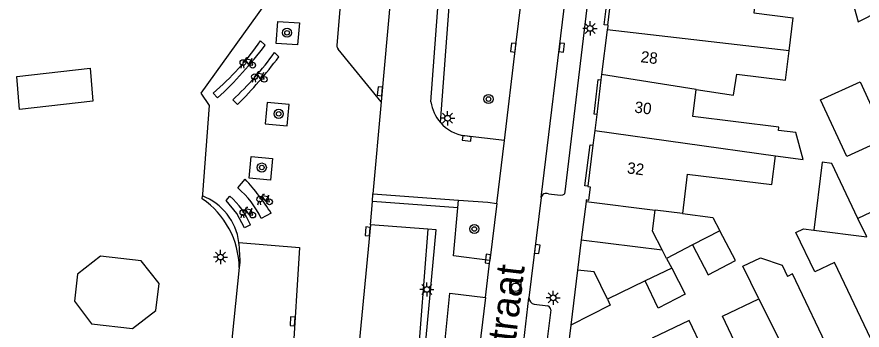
# Model space of a CAD drawing. Extents: x 132998 to 136004, y 396998 to 398512.
# Drawn here: x 134173.8 to 134248, y 397282 to 397309.5 of the extents above; entities that cross this region are included whole.
import ezdxf

# ---------------------------------------------------------------- set-up
doc = ezdxf.new("R2010")
doc.units = 0
for name, color, linetype in [('gg-afsc-erfafscheiding', 7, 'Continuous'), ('gg-afsc-hekwerk', 7, 'Continuous'), ('gg-afsc-muur', 7, 'Continuous'), ('gg-anno-huisnummerreeks BGT', 7, 'Continuous'), ('gg-anno-openbare ruimte label', 7, 'Continuous'), ('gg-bbg-bijgebouw', 7, 'Continuous'), ('gg-bbg-gedigitaliseerde bebouwing', 7, 'Continuous'), ('gg-bbg-gedigitaliseerde bijgebouw', 7, 'Continuous'), ('gg-bbg-hoofdgebouw', 7, 'Continuous'), ('gg-bbg-luifel en loopbrug', 7, 'Continuous'), ('gg-bbg-tussenscheiding', 7, 'Continuous'), ('gg-knt-verharding', 7, 'Continuous'), ('gg-knt-verharding nz', 7, 'Continuous'), ('gt-grn-groengrens', 7, 'Continuous'), ('gt-grn-vlakafsluiter', 7, 'Continuous'), ('gt-symb-boom', 7, 'Continuous'), ('gt-symb-fietsenrek', 7, 'Continuous'), ('gt-symb-kolk', 7, 'Continuous'), ('gt-symb-lichtmast', 7, 'Continuous'), ('gt-symb-rioolschacht', 7, 'Continuous')]:
    doc.layers.add(name, color=color, linetype=linetype)

# ---------------------------------------------------------------- blocks, each defined once
blk = doc.blocks.new('gt0-FREK')
at = {"layer": 'gt-symb-fietsenrek'}
for p, q in [((0.259, 0.762), (0.294, 0.823)), ((0.54, 0.335), (0.259, 0.762)), ((0.294, 0.823), (0.767, 0.714)), ((0.757, 0.841), (0.866, 0.816)), ((0.767, 0.714), (0.84, 0.822)), ((0.767, 0.714), (0.54, 0.335)), ((0.895, 0.252), (0.767, 0.714))]:
    blk.add_line(p, q, dxfattribs=at)
for points in [[(0.036, 0.476), (0.228, 0.708), (0.259, 0.762)], [(0.294, 0.823), (0.36, 0.937), (0.452, 0.935)], [(-0.124, 0), (-0.047, 0.312), (0.053, 0.312), (0.12, 0)], [(0.54, 0.335), (0.555, 0.305), (0.895, 0.252)]]:
    blk.add_lwpolyline(points, dxfattribs=at)
for centre in [(0.036, 0.476), (0.895, 0.252)]:
    blk.add_circle(centre, 0.252, dxfattribs=at)
blk = doc.blocks.new('gt0-BOOM')
at = {"layer": 'gt-symb-boom'}
for radius in [0.4, 0.2]:
    blk.add_circle((0, 0), radius, dxfattribs=at)
blk = doc.blocks.new('gt0-LMAST')
at = {"layer": 'gt-symb-lichtmast'}
for p, q in [((-0.182, 0.173), (-0.447, 0.438)), ((-0.005, 0.246), (-0.005, 0.621)), ((0.172, 0.173), (0.437, 0.438)), ((-0.255, -0.004), (-0.63, -0.004)), ((-0.182, -0.181), (-0.447, -0.446)), ((-0.005, -0.254), (-0.005, -0.629)), ((0.437, -0.446), (0.172, -0.181)), ((0.245, -0.004), (0.62, -0.004))]:
    blk.add_line(p, q, dxfattribs=at)
blk.add_circle((-0.005, -0.004), 0.25, dxfattribs=at)
blk = doc.blocks.new('gt0-KOLK')
at = {"layer": 'gt-symb-kolk'}
blk.add_lwpolyline([(0, 0), (0.375, 0), (0.375, 0.4), (-0.375, 0.4), (-0.375, 0), (0, 0)], dxfattribs=at)
blk = doc.blocks.new('gt0-RS')
at = {"layer": 'gt-symb-rioolschacht'}
blk.add_lwpolyline([(-0.5, -0.5), (0.5, -0.5), (0.5, 0.5), (-0.5, 0.5)], close=True, dxfattribs=at)
blk.add_circle((0, 0), 0.375, dxfattribs=at)

msp = doc.modelspace()

# ---------------------------------------------------------------- linework, layer by layer
at = {"layer": 'gg-afsc-erfafscheiding'}
msp.add_arc((134185.89, 397287.403), 7.442, 0.81088, 55.64682, dxfattribs=at)
at = {"layer": 'gg-afsc-hekwerk'}
msp.add_lwpolyline([(134189.972, 397302.834), (134190.697, 397301.762), (134190.098, 397293.971)], dxfattribs=at)
at = {"layer": 'gg-afsc-muur'}
msp.add_line((134222.404, 397282.461), (134221.714, 397276.686), dxfattribs=at)
at = {"layer": 'gg-bbg-bijgebouw'}
for p, q in [((134223.742, 397293.321), (134223.326, 397289.943)), ((134223.326, 397289.943), (134223, 397287.293)), ((134223, 397287.293), (134222.404, 397282.461))]:
    msp.add_line(p, q, dxfattribs=at)
for points in [[(134174.05, 397301.39), (134173.832, 397304.299), (134180.265, 397305.041), (134180.483, 397302.132), (134174.05, 397301.39)], [(134179.146, 397286.941), (134178.871, 397284.551), (134180.375, 397282.563), (134183.961, 397282.15), (134186.021, 397283.756), (134186.318, 397286.112), (134184.736, 397288.095), (134181.15, 397288.508), (134179.146, 397286.941)]]:
    msp.add_lwpolyline(points, dxfattribs=at)
at = {"layer": 'gg-bbg-gedigitaliseerde bebouwing'}
for p, q in [((134241.553, 397306.546), (134241.909, 397309.455)), ((134232.623, 397295.716), (134232.198, 397292.254))]:
    msp.add_line(p, q, dxfattribs=at)
for points in [[(134236.971, 397304.49), (134241.238, 397303.968), (134241.553, 397306.546)], [(134233.405, 397303.166), (134236.684, 397302.653), (134236.971, 397304.49)], [(134240.358, 397297.337), (134242.784, 397296.999), (134242.15, 397299.368), (134240.629, 397299.553), (134240.665, 397299.85), (134233.112, 397300.772), (134233.405, 397303.166)], [(134232.623, 397295.716), (134240.049, 397294.808), (134240.358, 397297.337)], [(134251.467, 397290.785), (134250.347, 397293.14), (134247.592, 397291.83)], [(134245.524, 397287.958), (134243.802, 397287.139), (134242.156, 397290.601), (134242.816, 397290.915), (134243.724, 397290.8)], [(134238.9, 397284.775), (134237.493, 397287.625), (134239.051, 397288.366), (134240.934, 397287.717), (134241.399, 397286.738)], [(134247.365, 397280.626), (134248.707, 397281.265), (134245.524, 397287.958)], [(134245.321, 397279.654), (134241.851, 397286.953), (134241.399, 397286.738)], [(134237.104, 397275.66), (134238.904, 397276.516), (134235.7, 397283.253), (134238.9, 397284.775)], [(134236.39, 397275.321), (134232.799, 397282.873), (134229.548, 397281.327), (134229.977, 397280.424)]]:
    msp.add_lwpolyline(points, dxfattribs=at)
at = {"layer": 'gg-bbg-gedigitaliseerde bijgebouw'}
for p, q in [((134235.471, 397290.75), (134233.081, 397289.506)), ((134233.081, 397289.506), (134230.809, 397288.323)), ((134230.809, 397288.323), (134231.259, 397287.46)), ((134231.259, 397287.46), (134228.926, 397286.337)), ((134228.926, 397286.337), (134225.613, 397284.742))]:
    msp.add_line(p, q, dxfattribs=at)
for points in [[(134247.592, 397291.83), (134245.294, 397296.662), (134244.458, 397296.765), (134243.724, 397290.8)], [(134232.198, 397292.254), (134234.862, 397291.918), (134235.471, 397290.75)], [(134225.613, 397284.742), (134225.868, 397284.212), (134222.404, 397282.461)]]:
    msp.add_lwpolyline(points, dxfattribs=at)
at = {"layer": 'gg-bbg-hoofdgebouw'}
for p, q in [((134225.655, 397308.795), (134225.971, 397311.418)), ((134225.59, 397308.397), (134225.109, 397304.463)), ((134225.109, 397304.463), (134225.052, 397303.997)), ((134225.052, 397303.997), (134224.682, 397300.968)), ((134224.682, 397300.968), (134224.509, 397299.547)), ((134224.509, 397299.547), (134224.354, 397298.28)), ((134224.354, 397298.28), (134223.911, 397294.654))]:
    msp.add_line(p, q, dxfattribs=at)
for points in [[(134238.018, 397313.273), (134238.853, 397313.167), (134238.473, 397309.891), (134241.909, 397309.455)], [(134225.655, 397308.795), (134225.641, 397308.683), (134225.59, 397308.397)], [(134223.911, 397294.654), (134223.91, 397294.643), (134224.109, 397294.619), (134223.962, 397293.418), (134223.759, 397293.456), (134223.742, 397293.321)]]:
    msp.add_lwpolyline(points, dxfattribs=at)
at = {"layer": 'gg-bbg-luifel en loopbrug'}
for points in [[(134245.739, 397315.871), (134247.619, 397309.099), (134251.358, 397311.04)], [(134250.062, 397298.852), (134246.601, 397297.259), (134244.311, 397302.235), (134247.773, 397303.828), (134250.062, 397298.852)], [(134233.081, 397289.506), (134234.447, 397286.885), (134236.837, 397288.131), (134235.471, 397290.75)], [(134231.259, 397287.46), (134232.445, 397285.185), (134230.075, 397283.95), (134228.926, 397286.337)]]:
    msp.add_lwpolyline(points, dxfattribs=at)
at = {"layer": 'gg-bbg-tussenscheiding'}
for p, q in [((134241.553, 397306.546), (134225.59, 397308.397)), ((134233.405, 397303.166), (134225.109, 397304.463)), ((134224.509, 397299.547), (134240.358, 397297.337)), ((134223.742, 397293.321), (134229.794, 397292.558)), ((134232.198, 397292.254), (134229.794, 397292.558)), ((134248.36, 397290.215), (134247.592, 397291.83)), ((134243.724, 397290.8), (134248.36, 397290.215)), ((134223.326, 397289.943), (134230.417, 397289.075)), ((134230.809, 397288.323), (134230.417, 397289.075)), ((134238.9, 397284.775), (134246.061, 397270.415))]:
    msp.add_line(p, q, dxfattribs=at)
for points in [[(134230.417, 397289.075), (134229.567, 397290.707), (134229.794, 397292.558)], [(134225.613, 397284.742), (134224.458, 397287.143), (134223, 397287.293)]]:
    msp.add_lwpolyline(points, dxfattribs=at)
at = {"layer": 'gg-knt-verharding'}
for p, q in [((134205.784, 397302.067), (134201.999, 397306.714)), ((134205.784, 397302.067), (134205.057, 397293.99)), ((134216.589, 397298.684), (134213.093, 397299.083)), ((134215.921, 397293.146), (134216.589, 397298.684)), ((134190.098, 397293.971), (134190.095, 397293.818)), ((134205.015, 397293.304), (134205.057, 397293.99)), ((134205.057, 397293.99), (134212.556, 397293.439)), ((134204.849, 397291.256), (134205.015, 397293.304)), ((134212.506, 397292.75), (134205.015, 397293.304)), ((134215.921, 397293.146), (134215.318, 397288.14)), ((134219.817, 397293.658), (134218.738, 397284.851)), ((134209.878, 397290.902), (134204.849, 397291.256)), ((134214.922, 397284.892), (134215.318, 397288.14)), ((134219.191, 397284.296), (134220.395, 397284.158))]:
    msp.add_line(p, q, dxfattribs=at)
for points in [[(134191.119, 397358.832), (134202.98, 397320.181), (134201.882, 397307.031)], [(134189.098, 397354.407), (134189.84, 397354.614), (134198.685, 397325.872), (134197.442, 397313.285), (134189.972, 397302.834)], [(134210.141, 397302.064), (134211.526, 397320.918), (134211.243, 397321.844)], [(134216.589, 397298.684), (134217.57, 397306.819), (134218.329, 397313.015)], [(134220.447, 397293.991), (134221.506, 397293.871), (134221.716, 397293.901), (134221.835, 397293.953), (134221.886, 397294.025), (134221.908, 397294.173), (134223.993, 397311.601)], [(134225.655, 397308.795), (134225.336, 397308.833), (134225.664, 397311.456), (134225.971, 397311.418)], [(134196.725, 397309.144), (134198.601, 397309.003), (134198.439, 397307.07), (134196.563, 397307.212), (134196.725, 397309.144)], [(134224.682, 397300.968), (134224.443, 397300.991), (134224.795, 397304.028), (134225.052, 397303.997)], [(134195.613, 397300.127), (134197.525, 397299.955), (134197.697, 397301.853), (134195.785, 397302.025), (134195.613, 397300.127)], [(134223.911, 397294.654), (134223.624, 397294.704), (134224.117, 397298.309), (134224.354, 397298.28)], [(134194.215, 397295.367), (134194.374, 397297.262), (134196.237, 397297.096), (134196.061, 397295.206), (134194.215, 397295.367)], [(134212.556, 397293.439), (134215.135, 397293.249), (134215.921, 397293.146)], [(134215.318, 397288.14), (134212.107, 397288.535), (134212.506, 397292.75)], [(134209.878, 397290.902), (134208.91, 397278.409), (134208.398, 397278.449), (134208.394, 397278.401)], [(134208.554, 397268.761), (134210.608, 397290.837), (134209.878, 397290.902)], [(134193.34, 397288.826), (134193.371, 397287.961), (134193.332, 397287.508)], [(134193.332, 397287.508), (134192.547, 397279.75), (134192.548, 397279.75)], [(134212.864, 397267.651), (134210.088, 397267.989), (134211.807, 397285.271), (134214.922, 397284.892)], [(134214.922, 397284.892), (134213.573, 397273.824), (134212.864, 397267.651)]]:
    msp.add_lwpolyline(points, dxfattribs=at)
for centre, radius, start, end in [((134202.831, 397307.201), 0.964, 190.1673, 210.34941), ((134213.649, 397302.584), 3.547, 188.42708, 221.10716), ((134213.648, 397302.587), 3.548, 221.16032, 261.00212), ((134188.247, 397289.067), 5.098, 7.44289, 68.74404), ((134220.258, 397293.586), 0.447, 64.98735, 170.73195), ((134188.254, 397289.063), 5.092, 357.33474, 7.49534), ((134219.304, 397284.85), 0.566, 179.93858, 258.50518), ((134220.249, 397283.781), 0.404, 2.83168, 68.87878)]:
    msp.add_arc(centre, radius, start, end, dxfattribs=at)
at = {"layer": 'gg-knt-verharding nz'}
for p, q in [((134219.817, 397293.658), (134222.11, 397312.622)), ((134195.599, 397307.049), (134195.206, 397307.446)), ((134196.436, 397306.397), (134196.801, 397306.014)), ((134191.037, 397302.848), (134191.431, 397302.418)), ((134193.182, 397301.825), (134192.758, 397302.255)), ((134193.194, 397294.513), (134193.85, 397295.274)), ((134196.126, 397292.287), (134195.267, 397291.821)), ((134204.849, 397291.256), (134203.647, 397278.861)), ((134217.199, 397272.008), (134218.738, 397284.851)), ((134220.653, 397283.801), (134219.271, 397272.592))]:
    msp.add_line(p, q, dxfattribs=at)
for points in [[(134195.958, 397358.042), (134207.454, 397320.641), (134205.784, 397302.067)], [(134194.306, 397291.277), (134193.782, 397290.994), (134193.129, 397292.273), (134192.177, 397293.398), (134192.518, 397293.786)], [(134193.302, 397289.727), (134198.616, 397289.271), (134198.003, 397279.39)]]:
    msp.add_lwpolyline(points, dxfattribs=at)
for centre, radius, start, end in [((134176.537, 397320.184), 22.6, 309.90906, 325.69383), ((134168.263, 397327.461), 34.116, 312.77299, 323.25122), ((134173.882, 397322.72), 27.841, 312.68646, 324.10487), ((134160.61, 397333.623), 45.519, 315.68918, 322.66143), ((134179.6, 397282.055), 19.437, 31.76265, 42.84987), ((134187.916, 397288.304), 8.149, 25.56585, 49.63097), ((134187.837, 397288.559), 7.017, 22.79356, 48.15641)]:
    msp.add_arc(centre, radius, start, end, dxfattribs=at)
at = {"layer": 'gt-grn-groengrens'}
for p, q in [((134210.977, 397300.252), (134212.584, 397321.785)), ((134212.506, 397292.75), (134212.556, 397293.439))]:
    msp.add_line(p, q, dxfattribs=at)
at = {"layer": 'gt-grn-vlakafsluiter'}
msp.add_line((134190.09, 397293.547), (134190.095, 397293.818), dxfattribs=at)

# ---------------------------------------------------------------- block references
at = {"layer": 'gt-symb-boom'}
for p in [(134197.525, 397308.14), (134215.191, 397302.317), (134196.791, 397301.017), (134195.307, 397296.302), (134213.942, 397290.905)]:
    msp.add_blockref('gt0-BOOM', p, dxfattribs=at)
at = {"layer": 'gt-symb-fietsenrek'}
for p in [(134193.614, 397305.041), (134194.631, 397303.798), (134195.089, 397293.035), (134193.618, 397291.871)]:
    msp.add_blockref('gt0-FREK', p, dxfattribs=at)
at = {"layer": 'gt-symb-kolk'}
for p, rotation in [((134217.57, 397306.819), 83.01812520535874), ((134221.414, 397306.868), -96.8918068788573), ((134205.866, 397302.988), 84.8603702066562), ((134213.309, 397299.058), 172.9050102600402), ((134204.793, 397290.671), 84.89324180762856), ((134219.266, 397289.163), -96.98988504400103), ((134215.332, 397288.258), 83.12421601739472), ((134198.213, 397282.774), 86.44682234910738)]:
    msp.add_blockref('gt0-KOLK', p, dxfattribs=dict(at, rotation=rotation))
at = {"layer": 'gt-symb-lichtmast'}
for p in [(134224.1, 397308.526), (134211.608, 397300.634), (134191.689, 397288.438), (134209.789, 397285.593), (134220.863, 397284.859)]:
    msp.add_blockref('gt0-LMAST', p, dxfattribs=at)
at = {"layer": 'gt-symb-rioolschacht'}
msp.add_blockref('gt0-RS', (134217.569, 397285.778), dxfattribs=at)

# ---------------------------------------------------------------- texts
at = {"layer": 'gg-anno-huisnummerreeks BGT'}
for s, p in [('28', (134228.491, 397305.56)), ('30', (134227.951, 397301.135)), ('32', (134227.298, 397295.792))]:
    msp.add_text(s, height=1, rotation=353.1, dxfattribs=at).set_placement(p)
at = {"layer": 'gg-anno-openbare ruimte label'}
msp.add_text('Minckelersstraat', height=2.5, rotation=83.2, dxfattribs=at).set_placement((134215.481, 397263.444))

doc.saveas('drawing.dxf')
